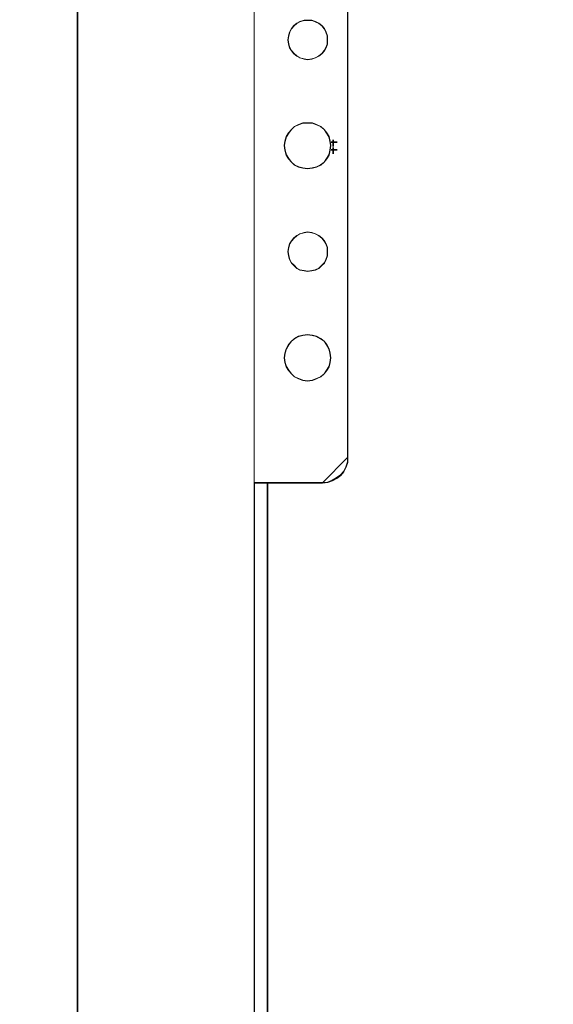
# Model space of a CAD drawing. Header units: millimetres. Extents: x -1290 to 1795, y -4192 to -1311.
# Tile 933 of 1056: x 1415 to 1427, y -2200 to -2176. Entities that reach past the tile are written whole.
import ezdxf

# ---------------------------------------------------------------- set-up
doc = ezdxf.new("R2010")
doc.units = ezdxf.units.MM
doc.layers.add('51', color=7, linetype='Continuous')
doc.layers.add('Aparatura', color=7, linetype='Continuous', lineweight=13)

# ---------------------------------------------------------------- blocks, each defined once
blk = doc.blocks.new('*U257')
at = {"layer": '51', "color": 254}
for points in [[(86.370198, -199.36476), (86.370198, -200.169137), (86.370198, -199.36476)], [(86.15357, -199.641265), (86.839261, -199.641265), (86.15357, -199.641265)]]:
    blk.add_lwpolyline(points, close=True, dxfattribs=at)
blk = doc.blocks.new('*U265')
at = {"layer": '51', "color": 254}
for points in [[(86.15357, -200.564144), (86.839261, -200.564144), (86.15357, -200.564144)], [(86.370198, -200.287639), (86.370198, -201.030971), (86.370198, -200.287639)]]:
    blk.add_lwpolyline(points, close=True, dxfattribs=at)

msp = doc.modelspace()

# ---------------------------------------------------------------- linework, layer by layer
at = {"layer": 'Aparatura', "color": 7, "lineweight": 13}
for points in [[(1416.071, -2239.272), (1526.987, -2239.272), (1526.987, -2139.317), (1417.158, -2139.317), (1417.07, -2139.317), (1416.071, -2139.317), (1416.071, -2239.272)], [(1416.087, -2336.183), (1416.087, -2142.237), (1406.288, -2142.237), (1405.065, -2142.237), (1405.065, -2336.183), (1406.288, -2336.183), (1416.087, -2336.183)], [(1416.087, -2336.183), (1416.087, -2142.237), (1406.288, -2142.237), (1405.065, -2142.237), (1405.065, -2336.183), (1406.288, -2336.183), (1416.087, -2336.183)], [(1420.242, -2171.336), (1420.242, -2187.238), (1420.242, -2171.336)], [(1422.439, -2171.933), (1422.439, -2186.641), (1422.439, -2171.933)], [(1421.967, -2176.792), (1421.967, -2176.693), (1421.939, -2176.608), (1421.896, -2176.524), (1421.84, -2176.453), (1421.769, -2176.397), (1421.684, -2176.354), (1421.6, -2176.326), (1421.501, -2176.326), (1421.416, -2176.326), (1421.317, -2176.354), (1421.246, -2176.397), (1421.176, -2176.453), (1421.119, -2176.524), (1421.077, -2176.608), (1421.049, -2176.693), (1421.034, -2176.792), (1421.049, -2176.891), (1421.077, -2176.976), (1421.119, -2177.046), (1421.176, -2177.117), (1421.246, -2177.173), (1421.317, -2177.216), (1421.416, -2177.244), (1421.501, -2177.258), (1421.6, -2177.244), (1421.684, -2177.216), (1421.769, -2177.173), (1421.84, -2177.117), (1421.896, -2177.046), (1421.939, -2176.976), (1421.967, -2176.891), (1421.967, -2176.792)], [(1421.501, -2176.326), (1421.6, -2176.326), (1421.684, -2176.354), (1421.769, -2176.397), (1421.84, -2176.453), (1421.896, -2176.524), (1421.939, -2176.608), (1421.967, -2176.693), (1421.967, -2176.792), (1421.967, -2176.891), (1421.939, -2176.976), (1421.896, -2177.046), (1421.84, -2177.117), (1421.769, -2177.173), (1421.684, -2177.216), (1421.6, -2177.244), (1421.501, -2177.258), (1421.416, -2177.244), (1421.317, -2177.216), (1421.246, -2177.173), (1421.176, -2177.117), (1421.119, -2177.046), (1421.077, -2176.976), (1421.049, -2176.891), (1421.034, -2176.792), (1421.049, -2176.693), (1421.077, -2176.608), (1421.119, -2176.524), (1421.176, -2176.453), (1421.246, -2176.397), (1421.317, -2176.354), (1421.416, -2176.326), (1421.501, -2176.326)], [(1421.967, -2176.792), (1421.967, -2176.693), (1421.939, -2176.608), (1421.896, -2176.524), (1421.84, -2176.453), (1421.769, -2176.397), (1421.684, -2176.354), (1421.6, -2176.326), (1421.501, -2176.326), (1421.416, -2176.326), (1421.317, -2176.354), (1421.246, -2176.397), (1421.176, -2176.453), (1421.119, -2176.524), (1421.077, -2176.608), (1421.049, -2176.693), (1421.034, -2176.792), (1421.049, -2176.891), (1421.077, -2176.976), (1421.119, -2177.046), (1421.176, -2177.117), (1421.246, -2177.173), (1421.317, -2177.216), (1421.416, -2177.244), (1421.501, -2177.258), (1421.6, -2177.244), (1421.684, -2177.216), (1421.769, -2177.173), (1421.84, -2177.117), (1421.896, -2177.046), (1421.939, -2176.976), (1421.967, -2176.891), (1421.967, -2176.792)], [(1421.96, -2176.792), (1421.96, -2176.695), (1421.932, -2176.611), (1421.89, -2176.528), (1421.835, -2176.458), (1421.765, -2176.403), (1421.681, -2176.361), (1421.598, -2176.333), (1421.501, -2176.333), (1421.417, -2176.333), (1421.32, -2176.361), (1421.25, -2176.403), (1421.181, -2176.458), (1421.125, -2176.528), (1421.083, -2176.611), (1421.056, -2176.695), (1421.042, -2176.792), (1421.056, -2176.889), (1421.083, -2176.973), (1421.125, -2177.042), (1421.181, -2177.112), (1421.25, -2177.168), (1421.32, -2177.209), (1421.417, -2177.237), (1421.501, -2177.251), (1421.598, -2177.237), (1421.681, -2177.209), (1421.765, -2177.168), (1421.835, -2177.112), (1421.89, -2177.042), (1421.932, -2176.973), (1421.96, -2176.889), (1421.96, -2176.792)], [(1422.05, -2179.28), (1422.036, -2179.181), (1422.008, -2179.069), (1421.952, -2178.984), (1421.895, -2178.9), (1421.811, -2178.829), (1421.712, -2178.787), (1421.613, -2178.744), (1421.501, -2178.744), (1421.388, -2178.744), (1421.289, -2178.787), (1421.191, -2178.829), (1421.12, -2178.9), (1421.05, -2178.984), (1420.993, -2179.069), (1420.965, -2179.181), (1420.951, -2179.28), (1420.965, -2179.393), (1420.993, -2179.506), (1421.05, -2179.59), (1421.12, -2179.675), (1421.191, -2179.745), (1421.289, -2179.787), (1421.388, -2179.816), (1421.501, -2179.83), (1421.613, -2179.816), (1421.712, -2179.787), (1421.811, -2179.745), (1421.895, -2179.675), (1421.952, -2179.59), (1422.008, -2179.506), (1422.036, -2179.393), (1422.05, -2179.28)], [(1421.501, -2178.744), (1421.613, -2178.744), (1421.712, -2178.787), (1421.811, -2178.829), (1421.895, -2178.9), (1421.952, -2178.984), (1422.008, -2179.069), (1422.036, -2179.181), (1422.05, -2179.28), (1422.036, -2179.393), (1422.008, -2179.506), (1421.952, -2179.59), (1421.895, -2179.675), (1421.811, -2179.745), (1421.712, -2179.787), (1421.613, -2179.816), (1421.501, -2179.83), (1421.388, -2179.816), (1421.289, -2179.787), (1421.191, -2179.745), (1421.12, -2179.675), (1421.05, -2179.59), (1420.993, -2179.506), (1420.965, -2179.393), (1420.951, -2179.28), (1420.965, -2179.181), (1420.993, -2179.069), (1421.05, -2178.984), (1421.12, -2178.9), (1421.191, -2178.829), (1421.289, -2178.787), (1421.388, -2178.744), (1421.501, -2178.744)], [(1422.05, -2179.28), (1422.036, -2179.181), (1422.008, -2179.069), (1421.952, -2178.984), (1421.895, -2178.9), (1421.811, -2178.829), (1421.712, -2178.787), (1421.613, -2178.744), (1421.501, -2178.744), (1421.388, -2178.744), (1421.289, -2178.787), (1421.191, -2178.829), (1421.12, -2178.9), (1421.05, -2178.984), (1420.993, -2179.069), (1420.965, -2179.181), (1420.951, -2179.28), (1420.965, -2179.393), (1420.993, -2179.506), (1421.05, -2179.59), (1421.12, -2179.675), (1421.191, -2179.745), (1421.289, -2179.787), (1421.388, -2179.816), (1421.501, -2179.83), (1421.613, -2179.816), (1421.712, -2179.787), (1421.811, -2179.745), (1421.895, -2179.675), (1421.952, -2179.59), (1422.008, -2179.506), (1422.036, -2179.393), (1422.05, -2179.28)], [(1422.043, -2179.28), (1422.029, -2179.183), (1422.001, -2179.072), (1421.946, -2178.988), (1421.89, -2178.905), (1421.807, -2178.835), (1421.709, -2178.793), (1421.612, -2178.752), (1421.501, -2178.752), (1421.389, -2178.752), (1421.292, -2178.793), (1421.195, -2178.835), (1421.125, -2178.905), (1421.056, -2178.988), (1421, -2179.072), (1420.972, -2179.183), (1420.958, -2179.28), (1420.972, -2179.391), (1421, -2179.503), (1421.056, -2179.586), (1421.125, -2179.67), (1421.195, -2179.739), (1421.292, -2179.781), (1421.389, -2179.809), (1421.501, -2179.822), (1421.612, -2179.809), (1421.709, -2179.781), (1421.807, -2179.739), (1421.89, -2179.67), (1421.946, -2179.586), (1422.001, -2179.503), (1422.029, -2179.391), (1422.043, -2179.28)], [(1421.967, -2181.782), (1421.967, -2181.683), (1421.939, -2181.598), (1421.896, -2181.528), (1421.84, -2181.457), (1421.769, -2181.401), (1421.684, -2181.358), (1421.6, -2181.33), (1421.501, -2181.316), (1421.416, -2181.33), (1421.317, -2181.358), (1421.246, -2181.401), (1421.176, -2181.457), (1421.119, -2181.528), (1421.077, -2181.598), (1421.049, -2181.683), (1421.034, -2181.782), (1421.049, -2181.881), (1421.077, -2181.966), (1421.119, -2182.05), (1421.176, -2182.107), (1421.246, -2182.178), (1421.317, -2182.22), (1421.416, -2182.234), (1421.501, -2182.248), (1421.6, -2182.234), (1421.684, -2182.22), (1421.769, -2182.178), (1421.84, -2182.107), (1421.896, -2182.05), (1421.939, -2181.966), (1421.967, -2181.881), (1421.967, -2181.782)], [(1421.501, -2181.316), (1421.6, -2181.33), (1421.684, -2181.358), (1421.769, -2181.401), (1421.84, -2181.457), (1421.896, -2181.528), (1421.939, -2181.598), (1421.967, -2181.683), (1421.967, -2181.782), (1421.967, -2181.881), (1421.939, -2181.966), (1421.896, -2182.05), (1421.84, -2182.107), (1421.769, -2182.178), (1421.684, -2182.22), (1421.6, -2182.234), (1421.501, -2182.248), (1421.416, -2182.234), (1421.317, -2182.22), (1421.246, -2182.178), (1421.176, -2182.107), (1421.119, -2182.05), (1421.077, -2181.966), (1421.049, -2181.881), (1421.034, -2181.782), (1421.049, -2181.683), (1421.077, -2181.598), (1421.119, -2181.528), (1421.176, -2181.457), (1421.246, -2181.401), (1421.317, -2181.358), (1421.416, -2181.33), (1421.501, -2181.316)], [(1421.501, -2181.316), (1421.416, -2181.33), (1421.317, -2181.358), (1421.246, -2181.401), (1421.176, -2181.457), (1421.119, -2181.528), (1421.077, -2181.598), (1421.049, -2181.683), (1421.034, -2181.782), (1421.049, -2181.881), (1421.077, -2181.966), (1421.119, -2182.05), (1421.176, -2182.107), (1421.246, -2182.178), (1421.317, -2182.22), (1421.416, -2182.234), (1421.501, -2182.248), (1421.6, -2182.234), (1421.684, -2182.22), (1421.769, -2182.178), (1421.84, -2182.107), (1421.896, -2182.05), (1421.939, -2181.966), (1421.967, -2181.881), (1421.967, -2181.782), (1421.967, -2181.683), (1421.939, -2181.598), (1421.896, -2181.528), (1421.84, -2181.457), (1421.769, -2181.401), (1421.684, -2181.358), (1421.6, -2181.33), (1421.501, -2181.316)], [(1421.501, -2181.323), (1421.417, -2181.337), (1421.32, -2181.365), (1421.25, -2181.407), (1421.181, -2181.462), (1421.125, -2181.532), (1421.083, -2181.601), (1421.056, -2181.685), (1421.042, -2181.782), (1421.056, -2181.879), (1421.083, -2181.963), (1421.125, -2182.046), (1421.181, -2182.102), (1421.25, -2182.171), (1421.32, -2182.213), (1421.417, -2182.227), (1421.501, -2182.241), (1421.598, -2182.227), (1421.681, -2182.213), (1421.765, -2182.171), (1421.835, -2182.102), (1421.89, -2182.046), (1421.932, -2181.963), (1421.96, -2181.879), (1421.96, -2181.782), (1421.96, -2181.685), (1421.932, -2181.601), (1421.89, -2181.532), (1421.835, -2181.462), (1421.765, -2181.407), (1421.681, -2181.365), (1421.598, -2181.337), (1421.501, -2181.323)], [(1422.05, -2184.284), (1422.036, -2184.171), (1422.008, -2184.073), (1421.952, -2183.974), (1421.895, -2183.89), (1421.811, -2183.833), (1421.712, -2183.777), (1421.613, -2183.749), (1421.501, -2183.735), (1421.388, -2183.749), (1421.289, -2183.777), (1421.191, -2183.833), (1421.12, -2183.89), (1421.05, -2183.974), (1420.993, -2184.073), (1420.965, -2184.171), (1420.951, -2184.284), (1420.965, -2184.397), (1420.993, -2184.495), (1421.05, -2184.58), (1421.12, -2184.665), (1421.191, -2184.735), (1421.289, -2184.777), (1421.388, -2184.82), (1421.501, -2184.834), (1421.613, -2184.82), (1421.712, -2184.777), (1421.811, -2184.735), (1421.895, -2184.665), (1421.952, -2184.58), (1422.008, -2184.495), (1422.036, -2184.397), (1422.05, -2184.284)], [(1421.501, -2183.735), (1421.613, -2183.749), (1421.712, -2183.777), (1421.811, -2183.833), (1421.895, -2183.89), (1421.952, -2183.974), (1422.008, -2184.073), (1422.036, -2184.171), (1422.05, -2184.284), (1422.036, -2184.397), (1422.008, -2184.495), (1421.952, -2184.58), (1421.895, -2184.665), (1421.811, -2184.735), (1421.712, -2184.777), (1421.613, -2184.82), (1421.501, -2184.834), (1421.388, -2184.82), (1421.289, -2184.777), (1421.191, -2184.735), (1421.12, -2184.665), (1421.05, -2184.58), (1420.993, -2184.495), (1420.965, -2184.397), (1420.951, -2184.284), (1420.965, -2184.171), (1420.993, -2184.073), (1421.05, -2183.974), (1421.12, -2183.89), (1421.191, -2183.833), (1421.289, -2183.777), (1421.388, -2183.749), (1421.501, -2183.735)], [(1422.05, -2184.284), (1422.036, -2184.171), (1422.008, -2184.073), (1421.952, -2183.974), (1421.895, -2183.89), (1421.811, -2183.833), (1421.712, -2183.777), (1421.613, -2183.749), (1421.501, -2183.735), (1421.388, -2183.749), (1421.289, -2183.777), (1421.191, -2183.833), (1421.12, -2183.89), (1421.05, -2183.974), (1420.993, -2184.073), (1420.965, -2184.171), (1420.951, -2184.284), (1420.965, -2184.397), (1420.993, -2184.495), (1421.05, -2184.58), (1421.12, -2184.665), (1421.191, -2184.735), (1421.289, -2184.777), (1421.388, -2184.82), (1421.501, -2184.834), (1421.613, -2184.82), (1421.712, -2184.777), (1421.811, -2184.735), (1421.895, -2184.665), (1421.952, -2184.58), (1422.008, -2184.495), (1422.036, -2184.397), (1422.05, -2184.284)], [(1422.043, -2184.284), (1422.029, -2184.173), (1422.001, -2184.075), (1421.946, -2183.978), (1421.89, -2183.895), (1421.807, -2183.839), (1421.709, -2183.783), (1421.612, -2183.756), (1421.501, -2183.742), (1421.389, -2183.756), (1421.292, -2183.783), (1421.195, -2183.839), (1421.125, -2183.895), (1421.056, -2183.978), (1421, -2184.075), (1420.972, -2184.173), (1420.958, -2184.284), (1420.972, -2184.395), (1421, -2184.493), (1421.056, -2184.576), (1421.125, -2184.66), (1421.195, -2184.729), (1421.292, -2184.771), (1421.389, -2184.813), (1421.501, -2184.827), (1421.612, -2184.813), (1421.709, -2184.771), (1421.807, -2184.729), (1421.89, -2184.66), (1421.946, -2184.576), (1422.001, -2184.493), (1422.029, -2184.395), (1422.043, -2184.284)], [(1421.841, -2187.238), (1421.969, -2187.224), (1422.083, -2187.181), (1422.183, -2187.124), (1422.283, -2187.053), (1422.354, -2186.968), (1422.411, -2186.854), (1422.453, -2186.74), (1422.453, -2186.626), (1421.841, -2187.238)], [(1420.242, -2187.223), (1420.242, -2201.569), (1420.242, -2187.223)], [(1420.242, -2187.223), (1420.66, -2187.223), (1420.242, -2187.223)], [(1420.563, -2201.319), (1420.563, -2187.223), (1420.242, -2187.223), (1420.242, -2201.319), (1420.563, -2201.319)], [(1420.555, -2201.312), (1420.555, -2187.231), (1420.249, -2187.231), (1420.249, -2201.312), (1420.555, -2201.312)], [(1420.548, -2187.223), (1420.548, -2201.319), (1420.548, -2187.223)], [(1421.856, -2187.223), (1420.645, -2187.223), (1421.856, -2187.223)]]:
    msp.add_lwpolyline(points, close=True, dxfattribs=at)
for points in [[(1416.087, -2139.331), (1416.087, -2339.214)], [(1420.242, -2171.336), (1420.242, -2187.238), (1420.55, -2187.238), (1420.648, -2187.238), (1421.852, -2187.238), (1421.978, -2187.224), (1422.09, -2187.183), (1422.188, -2187.127), (1422.285, -2187.057), (1422.355, -2186.974), (1422.411, -2186.863), (1422.453, -2186.751), (1422.453, -2186.64), (1422.453, -2171.934)], [(1422.443, -2171.935), (1422.443, -2186.629), (1422.443, -2186.74), (1422.401, -2186.851), (1422.345, -2186.963), (1422.276, -2187.046), (1422.178, -2187.115), (1422.081, -2187.171), (1421.969, -2187.213), (1421.844, -2187.227), (1420.645, -2187.227), (1420.548, -2187.227), (1420.548, -2201.308), (1420.645, -2201.308), (1421.844, -2201.308), (1421.969, -2201.322), (1422.081, -2201.35), (1422.178, -2201.406), (1422.276, -2201.475), (1422.345, -2201.573), (1422.401, -2201.67), (1422.443, -2201.781), (1422.443, -2201.906), (1422.443, -2216.586)], [(1422.443, -2171.935), (1422.443, -2186.629), (1422.443, -2186.74), (1422.401, -2186.851), (1422.345, -2186.963), (1422.276, -2187.046), (1422.178, -2187.115), (1422.081, -2187.171), (1421.969, -2187.213), (1421.844, -2187.227), (1420.645, -2187.227), (1420.548, -2187.227), (1420.548, -2201.308), (1420.645, -2201.308), (1421.844, -2201.308), (1421.969, -2201.322), (1422.081, -2201.35), (1422.178, -2201.406), (1422.276, -2201.475), (1422.345, -2201.573), (1422.401, -2201.67), (1422.443, -2201.781), (1422.443, -2201.906), (1422.443, -2216.586)], [(1422.446, -2171.941), (1422.446, -2186.633), (1422.446, -2186.744), (1422.404, -2186.855), (1422.349, -2186.967), (1422.279, -2187.05), (1422.182, -2187.12), (1422.085, -2187.175), (1421.973, -2187.217), (1421.848, -2187.231), (1420.652, -2187.231), (1420.555, -2187.231), (1420.555, -2201.311), (1420.652, -2201.311), (1421.848, -2201.311), (1421.973, -2201.325), (1422.085, -2201.353), (1422.182, -2201.409), (1422.279, -2201.478), (1422.349, -2201.576), (1422.404, -2201.673), (1422.446, -2201.784), (1422.446, -2201.909), (1422.446, -2216.588)], [(1422.446, -2171.941), (1422.446, -2186.633), (1422.446, -2186.744), (1422.404, -2186.855), (1422.349, -2186.967), (1422.279, -2187.05), (1422.182, -2187.12), (1422.085, -2187.175), (1421.973, -2187.217), (1421.848, -2187.231), (1420.652, -2187.231), (1420.555, -2187.231), (1420.555, -2201.311), (1420.652, -2201.311), (1421.848, -2201.311), (1421.973, -2201.325), (1422.085, -2201.353), (1422.182, -2201.409), (1422.279, -2201.478), (1422.349, -2201.576), (1422.404, -2201.673), (1422.446, -2201.784), (1422.446, -2201.909), (1422.446, -2216.588)]]:
    msp.add_lwpolyline(points, dxfattribs=at)

# ---------------------------------------------------------------- block references
at = {"layer": 'Aparatura', "color": 7, "lineweight": 13, "xscale": 0.2, "yscale": 0.2, "zscale": 0.2}
for name in ['*U257', '*U265']:
    msp.add_blockref(name, (1404.829, -2139.272), dxfattribs=at)

doc.saveas('drawing.dxf')
